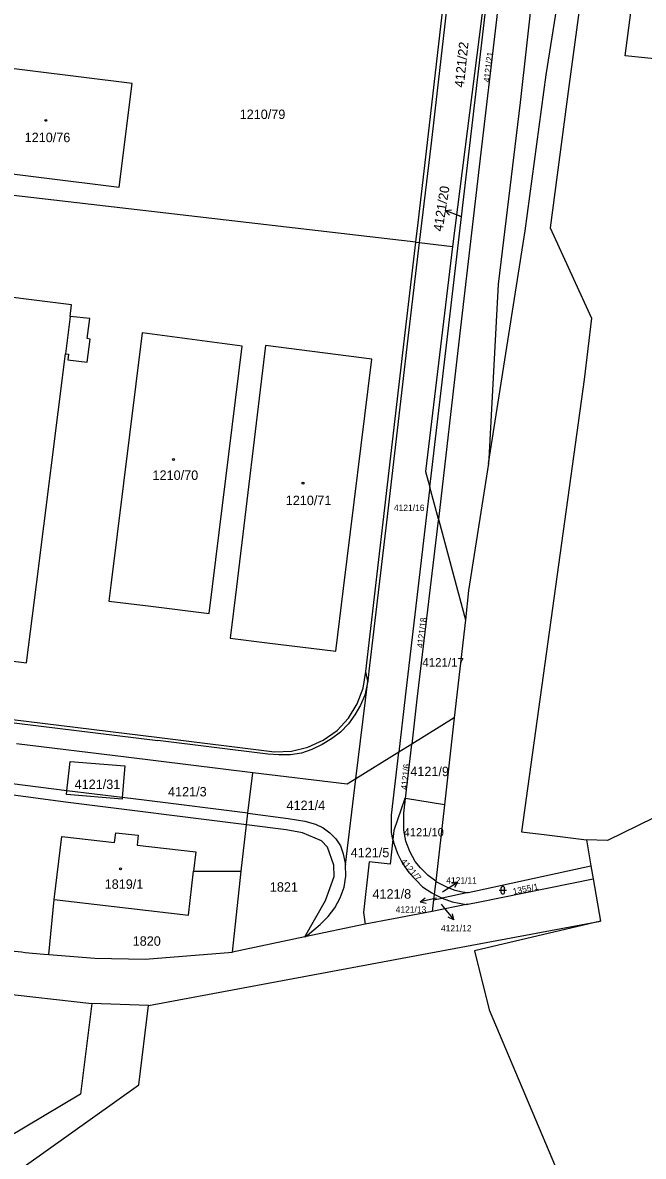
# Model space of a CAD drawing. Extents: x -869103 to -863415, y -1015889 to -1012477.
# Drawn here: x -865106 to -864994.3, y -1014306.1 to -1014102.2 of the extents above; entities that cross this region are included whole.
import ezdxf

# ---------------------------------------------------------------- set-up
doc = ezdxf.new("R2010")
doc.units = 0
for name, color, linetype in [('Hranice katastralního území', 7, 'Continuous'), ('Hranice parcel', 7, 'Continuous'), ('Parcelní čísla', 7, 'Continuous'), ('Pop  PČ popisy', 7, 'Continuous'), ('Vnitřní kresba', 7, 'Continuous'), ('Značky budov', 7, 'Continuous'), ('Značky kultur', 7, 'Continuous')]:
    doc.layers.add(name, color=color, linetype=linetype)

msp = doc.modelspace()

# ---------------------------------------------------------------- linework, layer by layer
at = {"layer": 'Hranice katastralního území'}
for p, q in [((-864971.14, -1014234.71), (-865000.73, -1014249.23)), ((-865000.73, -1014249.23), (-865004.55, -1014249.15)), ((-865004.55, -1014249.15), (-865003.74, -1014253.8)), ((-865003.74, -1014253.8), (-865003.33, -1014256.17)), ((-865003.33, -1014256.17), (-865002.01, -1014263.78)), ((-865022.04, -1014279.69), (-865001.47, -1014328.45))]:
    msp.add_line(p, q, dxfattribs=at)
msp.add_lwpolyline([(-865002.01, -1014263.78), (-865024.71, -1014269.08), (-865022.04, -1014279.69)], dxfattribs=at)
at = {"layer": 'Hranice parcel'}
for p, q in [((-865020.34, -1014076.84), (-865028.64, -1014142.39)), ((-865031.19, -1014191.44), (-865032.73, -1014185.68)), ((-865026.33, -1014209.56), (-865028.32, -1014227.19)), ((-865028.32, -1014227.19), (-865035.97, -1014231.93)), ((-865028.32, -1014227.19), (-865030.08, -1014242.83)), ((-865035.97, -1014231.93), (-865038.32, -1014233.39)), ((-865037.08, -1014241.71), (-865035.97, -1014231.93)), ((-865038.32, -1014233.39), (-865046.02, -1014238.17)), ((-864971.14, -1014234.71), (-865000.73, -1014249.23)), ((-865030.08, -1014242.83), (-865037.08, -1014241.71)), ((-865030.08, -1014242.83), (-865031.65, -1014256.57)), ((-865066.65, -1014254.8), (-865065.69, -1014246.46)), ((-865000.73, -1014249.23), (-865004.55, -1014249.15)), ((-865004.55, -1014249.15), (-865003.74, -1014253.8)), ((-865068.23, -1014269.33), (-865066.65, -1014254.8)), ((-865003.74, -1014253.8), (-865003.33, -1014256.17)), ((-865031.65, -1014256.57), (-865033.03, -1014255.58)), ((-865031.65, -1014256.57), (-865031.92, -1014258.93)), ((-865031.65, -1014256.57), (-865031.39, -1014256.76)), ((-865003.33, -1014256.17), (-865002.01, -1014263.78)), ((-865032.38, -1014258.7), (-865031.92, -1014258.93)), ((-865031.92, -1014258.93), (-865032.04, -1014259.95)), ((-865025.83, -1014258.6), (-865030.5, -1014259.62)), ((-865025.99, -1014258.61), (-865025.83, -1014258.6)), ((-865032.04, -1014259.95), (-865032.28, -1014262.02)), ((-865025.91, -1014260.73), (-865032.28, -1014262.02)), ((-865032.04, -1014259.95), (-865030.5, -1014259.62)), ((-865030.5, -1014259.62), (-865028.69, -1014260.31)), ((-865028.69, -1014260.31), (-865026.19, -1014260.76)), ((-865026.19, -1014260.76), (-865025.91, -1014260.73)), ((-865083.35, -1014278.96), (-865002.01, -1014263.78)), ((-865044.35, -1014264.3), (-865055.19, -1014266.58)), ((-865055.19, -1014266.58), (-865068.23, -1014269.33)), ((-865130.02, -1014274.49), (-865093.56, -1014278.6)), ((-865083.35, -1014278.96), (-865093.56, -1014278.6)), ((-865022.04, -1014279.69), (-865001.47, -1014328.45))]:
    msp.add_line(p, q, dxfattribs=at)
for points in [[(-865032.73, -1014185.68), (-865029.6, -1014159.15), (-865025.67, -1014125.27), (-865022.97, -1014102.17), (-865019.98, -1014076.47), (-865018.39, -1014062.64), (-865016.95, -1014050.7), (-865016.33, -1014045.81), (-865014.81, -1014033.73)], [(-865014.81, -1014033.73), (-865012.5, -1014033.94), (-865014.81, -1014051), (-865016.24, -1014062.77), (-865017.87, -1014076.79), (-865020.84, -1014102.61), (-865023.53, -1014125.52), (-865027.52, -1014159.56), (-865031.19, -1014191.44)], [(-865011.01, -1014034.14), (-865005.45, -1014042.4), (-865008.96, -1014057.67), (-865011.99, -1014076.4), (-865014.03, -1014094.47), (-865016.45, -1014116.49), (-865020.43, -1014149.18), (-865022.08, -1014180.62), (-865022.15, -1014181.44)], [(-865022.15, -1014181.44), (-865015.58, -1014139.61), (-865011.77, -1014111.56), (-865000, -1014037.25)], [(-865035.22, -1014141.63), (-865035.16, -1014141.09), (-865034.84, -1014138.17), (-865033.17, -1014123.73), (-865030.32, -1014099.21), (-865029.95, -1014096.11), (-865028.81, -1014086.14), (-865027.66, -1014075.86)], [(-864833.84, -1014184.6), (-864828.76, -1014152.66), (-864827.88, -1014144.5), (-864826.8, -1014136.9), (-864851.97, -1014129.57), (-864979.77, -1014113.03), (-864979.59, -1014112.77), (-864977.77, -1014108.78), (-864987.11, -1014104.51), (-864988.94, -1014108.51), (-864989.99, -1014108.92), (-864997.59, -1014108.1), (-864996.07, -1014096.64), (-865005.27, -1014095.4), (-865007.7, -1014113.64), (-865011.06, -1014139.08), (-865003.66, -1014155.32), (-865004.96, -1014166.32), (-865010.63, -1014207.45), (-865016.22, -1014247.67), (-865011.67, -1014248.23), (-865004.55, -1014249.15)], [(-865116.17, -1014128.31), (-865088.61, -1014131.75), (-865086.29, -1014113.1), (-865113.88, -1014109.67)], [(-865035.22, -1014141.63), (-865119.56, -1014131.88), (-865119.26, -1014128.01), (-865116.17, -1014128.31)], [(-865183.86, -1014173.47), (-865174.3, -1014174.63), (-865177.4, -1014199.63), (-865178.47, -1014208.23), (-865105.29, -1014217.3), (-865103.51, -1014203.21), (-865098.29, -1014161.73), (-865097.72, -1014161.8), (-865097.84, -1014162.78), (-865094.37, -1014163.23), (-865093.84, -1014159.11), (-865094.38, -1014158.97), (-865093.93, -1014155.37), (-865097.45, -1014155.03), (-865097.19, -1014152.9), (-865170.46, -1014143.76), (-865171.13, -1014149.83), (-865174.58, -1014149.39), (-865173.61, -1014140.2), (-865176.58, -1014139.76), (-865177.62, -1014149.01), (-865180.72, -1014148.62)], [(-865044.26, -1014218.84), (-865041.15, -1014192.01), (-865037.27, -1014158.98), (-865035.22, -1014141.63)], [(-865035.22, -1014141.63), (-865034.64, -1014141.7), (-865028.64, -1014142.39)], [(-865028.64, -1014142.39), (-865033.49, -1014182.86), (-865032.73, -1014185.68)], [(-865090.12, -1014203.36), (-865090.47, -1014206.2), (-865083.41, -1014207.06), (-865072.42, -1014208.4), (-865071.82, -1014203.58), (-865066.49, -1014160.33), (-865084.48, -1014157.97), (-865090.12, -1014203.36)], [(-865068.65, -1014212.87), (-865061.97, -1014213.68), (-865049.61, -1014215.18), (-865048.23, -1014203.91), (-865043.19, -1014162.7), (-865062.27, -1014160.25), (-865067.53, -1014203.62), (-865068.65, -1014212.87)], [(-865022.15, -1014181.44), (-865025.74, -1014204.28), (-865026.33, -1014209.56)], [(-865032.73, -1014185.68), (-865033.39, -1014191.23), (-865037.18, -1014223.44), (-865038.32, -1014233.39)], [(-865031.19, -1014191.44), (-865031.22, -1014191.68), (-865035.05, -1014223.85), (-865035.97, -1014231.93)], [(-865031.19, -1014191.44), (-865027.76, -1014204.25), (-865026.33, -1014209.56)], [(-865200.19, -1014215.9), (-865176.94, -1014218.92), (-865114.21, -1014226.7), (-865081.37, -1014230.74), (-865060.66, -1014233.29), (-865057.63, -1014233.19), (-865054.65, -1014232.49), (-865051.9, -1014231.22), (-865049.4, -1014229.48), (-865047.35, -1014227.27), (-865045.8, -1014224.7), (-865044.71, -1014221.83), (-865044.26, -1014218.84)], [(-865046.02, -1014238.17), (-865043.89, -1014220.58), (-865044.26, -1014218.84)], [(-865064.6, -1014237.06), (-865087.37, -1014234.28), (-865107.09, -1014231.88)], [(-865039.36, -1014249.09), (-865039.65, -1014247.81), (-865039.62, -1014244.7), (-865038.32, -1014233.39)], [(-865097.58, -1014236.11), (-865097.46, -1014235.03), (-865087.59, -1014235.85), (-865088.08, -1014241.54), (-865088.11, -1014241.83), (-865098.12, -1014240.96), (-865098.05, -1014240.31), (-865097.58, -1014236.11)], [(-865065.69, -1014246.46), (-865065.45, -1014244.37), (-865064.6, -1014237.06)], [(-865046.02, -1014238.17), (-865047.57, -1014239.13), (-865064.6, -1014237.06)], [(-865055.19, -1014266.58), (-865054.76, -1014266.29), (-865052.44, -1014264.35), (-865051.03, -1014262.94), (-865049.81, -1014261.35), (-865048.86, -1014259.57), (-865048.16, -1014257.68), (-865047.86, -1014255.67), (-865047.9, -1014253.65), (-865046.02, -1014238.17)], [(-865065.69, -1014246.46), (-865098.31, -1014242.39), (-865108.1, -1014241.06)], [(-865037.08, -1014241.71), (-865037.25, -1014241.68), (-865039.18, -1014247.48), (-865039.36, -1014249.09)], [(-865033.03, -1014255.58), (-865034.43, -1014254.15), (-865035.34, -1014253.01), (-865036.3, -1014251.23), (-865037.03, -1014249.36), (-865037.43, -1014247.4), (-865037.38, -1014244.37), (-865037.08, -1014241.71)], [(-865055.19, -1014266.58), (-865051.47, -1014260.08), (-865049.95, -1014255.72), (-865049.99, -1014253.69), (-865051.15, -1014250.43), (-865052.2, -1014249.34), (-865055.61, -1014247.88), (-865058.59, -1014247.35), (-865065.69, -1014246.46)], [(-865039.36, -1014249.09), (-865039.85, -1014253.49), (-865043.63, -1014253.1), (-865044.65, -1014262.18), (-865044.35, -1014264.3)], [(-865039.36, -1014249.09), (-865039.21, -1014249.72), (-865038.54, -1014251.59), (-865037.63, -1014253.39), (-865036.51, -1014255.04), (-865034.04, -1014257.59), (-865032.38, -1014258.7)], [(-865101.3, -1014269.76), (-865100.3, -1014259.85), (-865076.13, -1014262.66), (-865075.23, -1014254.75), (-865066.65, -1014254.8)], [(-865025.83, -1014258.6), (-865024.13, -1014258.23), (-865003.74, -1014253.8)], [(-865031.39, -1014256.76), (-865029.61, -1014257.64), (-865028.2, -1014258.17), (-865026.83, -1014258.51), (-865025.99, -1014258.61)], [(-865025.91, -1014260.73), (-865023.75, -1014260.3), (-865003.33, -1014256.17)], [(-865031.92, -1014258.93), (-865030.6, -1014259.58), (-865030.5, -1014259.62)], [(-865032.28, -1014262.02), (-865039.28, -1014263.34), (-865044.35, -1014264.3)], [(-865002.01, -1014263.78), (-865024.71, -1014269.08), (-865022.04, -1014279.69)], [(-865111.15, -1014268.81), (-865110.61, -1014268.88), (-865106.19, -1014269.3), (-865105.52, -1014269.4), (-865102.17, -1014269.69), (-865101.3, -1014269.76)], [(-865101.3, -1014269.76), (-865093.03, -1014270.41), (-865083.92, -1014270.61), (-865068.23, -1014269.33)], [(-865149.38, -1014352.11), (-865132.23, -1014330.45), (-865110.17, -1014311.01), (-865085.11, -1014293.21), (-865083.35, -1014278.96)], [(-865093.56, -1014278.6), (-865095.61, -1014294.89), (-865115.23, -1014306.55), (-865134.96, -1014328.9), (-865137.14, -1014332.24)]]:
    msp.add_lwpolyline(points, dxfattribs=at)
at = {"layer": 'Pop  PČ popisy'}
for p, q in [((-865029.96, -1014135.97), (-865028.85, -1014135.85)), ((-865027.14, -1014137), (-865029.96, -1014135.97)), ((-865029.96, -1014135.97), (-865029.19, -1014136.79)), ((-865027.44, -1014136.9), (-865027.14, -1014137)), ((-865030.25, -1014258.36), (-865027.73, -1014256.73)), ((-865027.73, -1014256.73), (-865028.85, -1014256.85)), ((-865027.73, -1014256.73), (-865028.3, -1014257.69)), ((-865030.45, -1014258.48), (-865030.25, -1014258.36)), ((-865034.44, -1014260.29), (-865033.58, -1014259.57)), ((-865031.52, -1014259.61), (-865034.44, -1014260.29)), ((-865034.44, -1014260.29), (-865033.36, -1014260.55)), ((-865030.71, -1014260.7), (-865030.31, -1014261.18)), ((-865030.31, -1014261.18), (-865028.42, -1014263.51)), ((-865028.42, -1014263.51), (-865028.66, -1014262.42)), ((-865028.42, -1014263.51), (-865029.44, -1014263.05))]:
    msp.add_line(p, q, dxfattribs=at)
at = {"layer": 'Vnitřní kresba'}
for p, q in [((-865097.45, -1014155.03), (-865098.29, -1014161.73)), ((-865098.05, -1014240.31), (-865107.89, -1014239.09)), ((-865088.08, -1014241.54), (-865098.05, -1014240.31)), ((-865100.3, -1014259.85), (-865098.94, -1014248.56)), ((-865098.94, -1014248.56), (-865089.45, -1014249.64)), ((-865089.45, -1014249.64), (-865089.24, -1014247.85)), ((-865089.24, -1014247.85), (-865085.19, -1014248.31)), ((-865085.19, -1014248.31), (-865085.39, -1014250.11)), ((-865085.39, -1014250.11), (-865074.84, -1014251.31)), ((-865074.84, -1014251.31), (-865075.23, -1014254.75))]:
    msp.add_line(p, q, dxfattribs=at)
for points in [[(-865026.99, -1014075.95), (-865028.16, -1014086.14), (-865032.51, -1014123.82), (-865034.64, -1014141.7)], [(-865034.64, -1014141.7), (-865036.69, -1014158.93), (-865040.52, -1014192.03), (-865043.68, -1014218.82), (-865043.89, -1014220.58)], [(-865200.26, -1014216.51), (-865175.99, -1014219.57), (-865114.41, -1014227.26), (-865081.68, -1014231.3)], [(-865043.89, -1014220.58), (-865044.45, -1014223.09), (-865045.22, -1014224.93), (-865046.24, -1014226.68), (-865047.38, -1014228.3), (-865048.81, -1014229.77), (-865050.39, -1014230.97), (-865052.11, -1014232.02), (-865053.94, -1014232.89), (-865055.83, -1014233.55), (-865057.81, -1014233.87), (-865059.9, -1014233.88), (-865061.86, -1014233.74), (-865081.68, -1014231.3)], [(-865065.45, -1014244.37), (-865083.65, -1014242.09), (-865088.08, -1014241.54)], [(-865065.45, -1014244.37), (-865058.22, -1014245.28), (-865055.24, -1014245.8), (-865053.3, -1014246.34), (-865051.91, -1014246.96), (-865050.7, -1014247.88), (-865049.65, -1014248.97), (-865048.82, -1014250.24), (-865048.29, -1014251.66), (-865047.9, -1014253.65)]]:
    msp.add_lwpolyline(points, dxfattribs=at)
at = {"layer": 'Značky budov'}
for centre in [(-865101.82, -1014119.73), (-865078.85, -1014180.72), (-865055.55, -1014184.97), (-865088.4, -1014254.37)]:
    msp.add_circle(centre, 0.175, dxfattribs=at)
at = {"layer": 'Značky kultur'}
for p, q in [((-865020.26, -1014258.2), (-865018.92, -1014258.2)), ((-865019.93, -1014257.86), (-865019.93, -1014258.54)), ((-865019.26, -1014258.54), (-865019.26, -1014257.86))]:
    msp.add_line(p, q, dxfattribs=at)
for centre, start, end in [((-865019.59, -1014257.87), 0, 180), ((-865019.59, -1014258.54), 180, 359.9879)]:
    msp.add_arc(centre, 0.335, start, end, dxfattribs=at)

# ---------------------------------------------------------------- texts
at = {"layer": 'Parcelní čísla'}
for s, height, rotation, p in [('4121/22', 1.7, 84, (-865026.61, -1014113.88)), ('4121/21', 1.139, 83, (-865021.95, -1014112.94)), ('4121/20', 1.7, 81, (-865030.45, -1014139.79)), ('4121/18', 1.139, 83, (-865033.94, -1014214.69)), ('4121/6', 1.139, 84, (-865036.81, -1014240.18)), ('4121/7', 1.139, 311, (-865038.07, -1014253.12)), ('1355/1', 1.139, 12, (-865017.67, -1014259.02))]:
    msp.add_text(s, height=height, rotation=rotation, dxfattribs=at).set_placement(p)
for s, height, p in [('1210/79', 1.7, (-865066.94, -1014119.49)), ('1210/76', 1.7, (-865105.63, -1014123.65)), ('1210/70', 1.7, (-865082.62, -1014184.4)), ('1210/71', 1.7, (-865058.65, -1014188.93)), ('4121/16', 1.139, (-865039.19, -1014189.98)), ('4121/17', 1.551, (-865034.08, -1014217.99)), ('4121/9', 1.7, (-865036.24, -1014237.68)), ('4121/31', 1.7, (-865096.64, -1014240)), ('4121/3', 1.7, (-865079.83, -1014241.33)), ('4121/4', 1.7, (-865058.51, -1014243.78)), ('4121/10', 1.499, (-865037.44, -1014248.52)), ('4121/5', 1.7, (-865046.96, -1014252.28)), ('1819/1', 1.7, (-865091.23, -1014257.95)), ('1821', 1.7, (-865061.51, -1014258.47)), ('4121/11', 1.139, (-865029.77, -1014257)), ('4121/8', 1.7, (-865043.04, -1014259.72)), ('4121/13', 1.139, (-865038.87, -1014262.24)), ('4121/12', 1.139, (-865030.73, -1014265.62)), ('1820', 1.7, (-865086.19, -1014268.19))]:
    msp.add_text(s, height=height, dxfattribs=at).set_placement(p)

doc.saveas('drawing.dxf')
